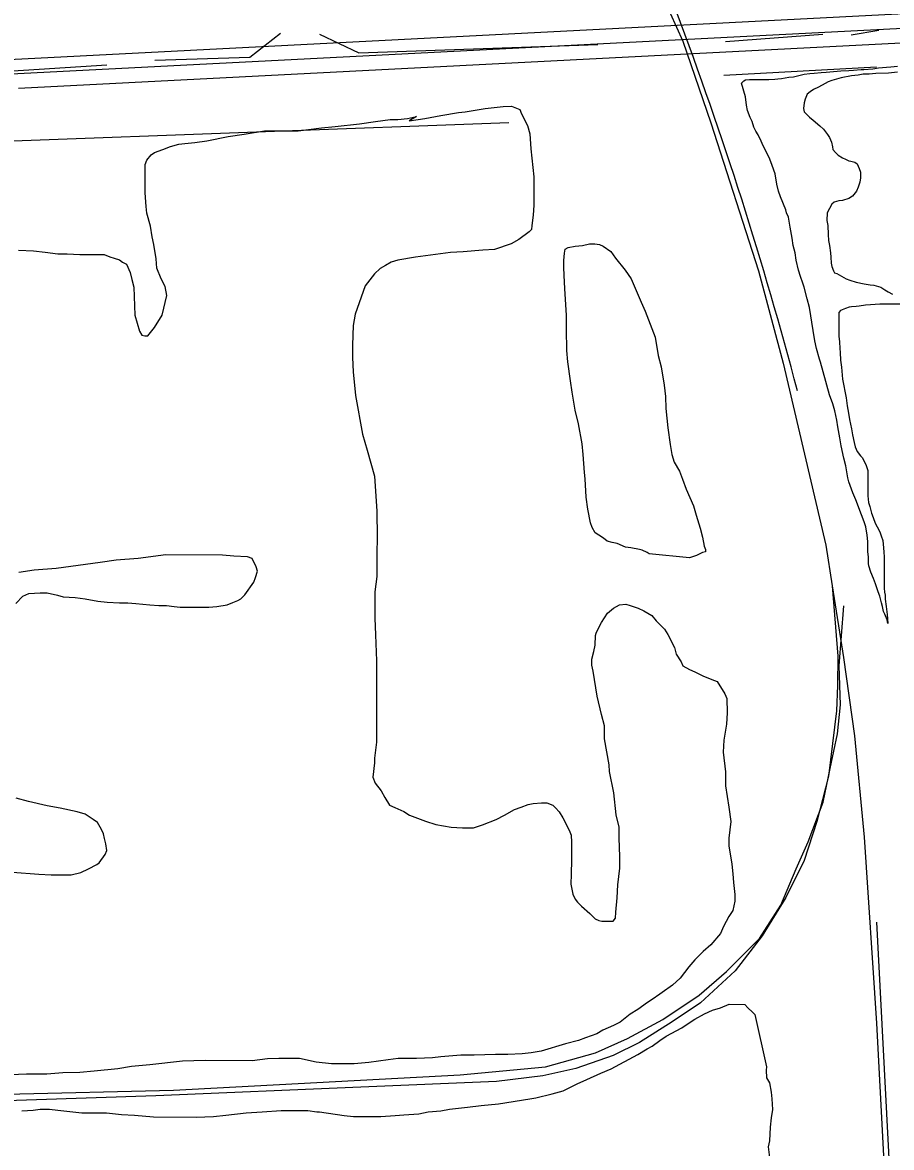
# Model space of a CAD drawing. Extents: x 3313442 to 3351311, y 721974 to 747360.
# Drawn here: x 3328908 to 3329799, y 731298 to 732451 of the extents above; entities that cross this region are included whole.
import ezdxf

# ---------------------------------------------------------------- set-up
doc = ezdxf.new("R2010")
doc.units = 0
for name, color, linetype in [('V-RAIL-TRAK', 7, 'Continuous'), ('V-ROAD-CNTR', 7, 'Continuous'), ('V-SITE-VEGE', 7, 'Continuous'), ('V-TOPO-SHOR', 7, 'Continuous')]:
    doc.layers.add(name, color=color, linetype=linetype)

msp = doc.modelspace()

# ---------------------------------------------------------------- linework, layer by layer
at = {"layer": 'V-RAIL-TRAK'}
for points in [[(3329493.3, 732635.4), (3329515.9, 732584.7), (3329539.4, 732532.7), (3329584.8, 732431.8), (3329613.4, 732348), (3329662.3, 732196.3), (3329687.7, 732101.7), (3329731.4, 731915.3), (3329737.9, 731873.4)], [(3329737.9, 731873.4), (3329743.7, 731801.4), (3329743.3, 731771.2), (3329742.2, 731745.3), (3329734, 731678.5), (3329722.1, 731632), (3329709.1, 731591.8), (3329690.3, 731554.2), (3329665.9, 731514.7), (3329638.5, 731479), (3329603, 731446.2), (3329573.8, 731426.6), (3329540.2, 731405.3), (3329513.3, 731392), (3329474.9, 731378.8), (3329441.3, 731371.1), (3329393.6, 731365.6), (3329254.5, 731359.5), (3329044.4, 731350.9), (3328850.3, 731344.1)], [(3329737.9, 731873.4), (3329749.3, 731800.1), (3329760.7, 731719.6), (3329770.5, 731615.9), (3329783.2, 731425.4), (3329796.5, 731172.6), (3329797.7, 731152.3)]]:
    msp.add_lwpolyline(points, dxfattribs=at)
at = {"layer": 'V-ROAD-CNTR'}
for points in [[(3330623.6, 732501.7), (3328301.3, 732382.4), (3327954.4, 732367.7)], [(3330624.4, 732486.8), (3328302, 732367.4), (3327955, 732352.7)], [(3329921.5, 732435.6), (3328903.7, 732383.3)], [(3328890.8, 731352.3), (3329062.7, 731356.7), (3329356.3, 731372.3), (3329443.9, 731380.5), (3329495.3, 731394.8), (3329528, 731409.4), (3329564.2, 731428.9), (3329601.4, 731453.8), (3329629.4, 731478.3), (3329663.2, 731511.9), (3329685.1, 731546.3), (3329700.8, 731583.4), (3329713.1, 731611), (3329728.6, 731651.8), (3329735.9, 731686.3), (3329743.1, 731721.7), (3329746.2, 731751.6), (3329745.1, 731791.4), (3329749.7, 731853.1)], [(3329958.4, 728187), (3329909.4, 729120.5), (3329783.6, 731528.9)]]:
    msp.add_lwpolyline(points, dxfattribs=at)
msp.add_arc((3325829.9, 731052.2), 4004.7, 14.7709, 20.6278, dxfattribs=at)
at = {"layer": 'V-SITE-VEGE'}
for points in [[(3329780.2, 731881), (3329777.5, 731887.6), (3329775.5, 731893.9), (3329775, 731896.4), (3329775, 731903), (3329774.5, 731908.7), (3329774.5, 731918.9), (3329773.6, 731925.5), (3329772.3, 731934), (3329770.6, 731939), (3329767.9, 731946.4), (3329761.9, 731961.5), (3329759.1, 731968.7), (3329755, 731980.2), (3329753.9, 731984.1), (3329751.7, 731996.4), (3329749.8, 732004.4), (3329747.1, 732017.1), (3329745.5, 732025.3), (3329743.5, 732036.6), (3329742.7, 732043.2), (3329740.5, 732052.8), (3329738.6, 732060), (3329735.1, 732069.3), (3329728.5, 732092.7), (3329725.8, 732102.6), (3329724.9, 732105.9), (3329721.9, 732116.6), (3329720, 732124.6), (3329718.4, 732135.3), (3329714.6, 732158.7), (3329712.1, 732167.8), (3329709.1, 732179.6), (3329707.7, 732183.7), (3329705.2, 732190.6), (3329703.3, 732196.9), (3329700.9, 732207.4), (3329699.8, 732214.8), (3329697.9, 732222.2), (3329696.8, 732229.9), (3329694.9, 732241.2), (3329693, 732251.3), (3329691, 732256), (3329690.2, 732259), (3329684.7, 732272.2), (3329682.8, 732278), (3329681.2, 732285.2), (3329679.3, 732295.9), (3329676.2, 732304.4), (3329673.8, 732310.7), (3329671.3, 732316.5), (3329666.9, 732324.5), (3329665, 732329.2), (3329662, 732335.8), (3329659.5, 732339.6), (3329657.6, 732343.5), (3329655.7, 732349.5), (3329653.8, 732353.7), (3329651, 732360.8), (3329649.9, 732366.3), (3329648.8, 732374.8), (3329644.7, 732388.6), (3329647.2, 732391.3), (3329649.1, 732392.1), (3329653, 732392.4), (3329672.8, 732392.4), (3329679.1, 732392.7), (3329682.1, 732393.2), (3329686, 732393.5), (3329693.4, 732394.8), (3329698.1, 732395.4), (3329700.8, 732395.9), (3329709.1, 732397.8), (3329714.8, 732398.7), (3329719.5, 732398.9), (3329726.4, 732399.7), (3329731.6, 732400), (3329746.7, 732401.4), (3329755, 732401.6), (3329759.7, 732401.9), (3329767.4, 732402.7), (3329770.4, 732402.7), (3329779.4, 732403.5), (3329785.2, 732404.3), (3329793.5, 732405.2), (3329798.1, 732405.4), (3329804.7, 732406)], [(3329804.7, 732399.9), (3329795.7, 732399.1), (3329782.7, 732398.6), (3329775.6, 732398), (3329769.5, 732397.8), (3329764.6, 732397), (3329757.7, 732396.1), (3329747, 732394.2), (3329737.4, 732391.5), (3329733.8, 732390.1), (3329730.5, 732388.5), (3329723.9, 732384.6), (3329718.7, 732382.2), (3329715.1, 732380), (3329712.3, 732377.5), (3329710.1, 732372.3), (3329709, 732368.7), (3329708.5, 732362.9), (3329709, 732359.4), (3329714.5, 732353.9), (3329718.4, 732350.8), (3329725.2, 732345), (3329728.8, 732341.7), (3329732.9, 732336.2), (3329735.1, 732332.9), (3329737, 732328.3), (3329738.1, 732323.6), (3329738.4, 732320.8), (3329741.1, 732317.8), (3329743.9, 732315.1), (3329748.3, 732312.3), (3329751.3, 732310.7)], [(3328903.8, 732217.5), (3328919, 732216.8), (3328931.2, 732215.6), (3328944, 732213.8), (3328953.7, 732213.8), (3328966.5, 732213.1), (3328991.4, 732213.1), (3328997.5, 732210.7), (3329001.8, 732209.4), (3329007.2, 732207.6), (3329010.3, 732205.2), (3329014.5, 732203.3), (3329018.2, 732194.8), (3329020, 732187.5), (3329021.8, 732179.6), (3329023, 732151), (3329027.8, 732134.6), (3329030.3, 732130.3), (3329033.3, 732129.7), (3329036.3, 732129.7), (3329043.1, 732138.2), (3329051, 732151), (3329055.9, 732171), (3329054.1, 732180.2), (3329049.8, 732188.1), (3329045.6, 732199), (3329045, 732208.8), (3329042.5, 732223.4), (3329040.7, 732231.3), (3329038.9, 732242.2), (3329035.3, 732255.6), (3329034.7, 732262.3), (3329033.5, 732276.3), (3329033.5, 732305.5), (3329035.3, 732309.8), (3329039.6, 732315.2), (3329043.3, 732317.7), (3329051.8, 732320.7), (3329059.7, 732323.7), (3329068.2, 732326.2), (3329074.3, 732326.8), (3329084.6, 732328), (3329096.8, 732329.8), (3329118.7, 732334), (3329135.2, 732336.4), (3329155.8, 732340), (3329190.5, 732340), (3329214.2, 732343), (3329228.2, 732344.2), (3329253.2, 732347.2), (3329269.6, 732349.6), (3329284.8, 732351.5), (3329292.7, 732351.4), (3329302.5, 732352.6), (3329311.6, 732354.5), (3329304.3, 732350.2), (3329320.1, 732352.6), (3329336.5, 732355.6), (3329354.8, 732358.7), (3329361.5, 732359.3), (3329376.1, 732361.7), (3329382.2, 732362.9)], [(3329382.2, 732362.9), (3329400.4, 732364.7), (3329409, 732365.3), (3329417.5, 732361.6), (3329419.3, 732357.4), (3329425.4, 732345.2), (3329427.8, 732336.7), (3329429, 732321.5), (3329432, 732292.9), (3329432, 732263.7), (3329431.3, 732253.3), (3329430.1, 732243), (3329429.5, 732238.7), (3329427.1, 732236.3), (3329416.7, 732228.4), (3329408.8, 732224.2), (3329391.7, 732218.1)], [(3329751.3, 732310.7), (3329754.9, 732309), (3329757.1, 732308.7), (3329760.9, 732307.6), (3329763.4, 732306), (3329765.6, 732301.3), (3329766.7, 732297.4), (3329766.7, 732291.7), (3329766.1, 732287.3), (3329764.5, 732282.3), (3329762.8, 732277.9), (3329758.7, 732273), (3329754.8, 732270.5), (3329748.5, 732268.6), (3329744.6, 732268.3), (3329740, 732266.7), (3329737.5, 732264.8), (3329732.8, 732256), (3329732.5, 732248), (3329733.3, 732243), (3329733.6, 732233.7), (3329734.2, 732227.4), (3329735.2, 732222.4), (3329736.1, 732215), (3329736.3, 732210.3), (3329736.9, 732204.3), (3329737.4, 732200.7), (3329739.1, 732196.3), (3329740.2, 732194.4), (3329742.6, 732193.6), (3329747.3, 732190.8), (3329752.2, 732188.3), (3329755.8, 732186.7), (3329762.4, 732184.7), (3329770.7, 732183.1), (3329776.7, 732182), (3329780.6, 732181.7), (3329787.7, 732179.5), (3329791.8, 732177), (3329795.1, 732174.8), (3329799.8, 732172.6)], [(3329391.7, 732218.1), (3329379.6, 732217.5), (3329359.5, 732215.7), (3329346.7, 732215.1), (3329310.8, 732210.3), (3329292.6, 732207.3), (3329285.9, 732205.4), (3329279.8, 732201.8), (3329274.3, 732198.8), (3329268.8, 732193.3), (3329259.1, 732181.1), (3329248.7, 732151.9), (3329246.9, 732140.4), (3329246.2, 732120.3), (3329246.2, 732107.5), (3329246.8, 732092.9), (3329249.2, 732068.6), (3329256.5, 732029), (3329261.3, 732012.6), (3329268.6, 731985.8), (3329271, 731949.9), (3329271.5, 731923.2), (3329270.9, 731906.7), (3329270.9, 731883), (3329269, 731867.2), (3329269, 731840.4), (3329269.6, 731823.4), (3329270.8, 731796.6), (3329270.7, 731713.3), (3329268.8, 731696.9), (3329268.8, 731692), (3329267, 731677.4), (3329269.4, 731671.3), (3329275.5, 731663.4), (3329279.1, 731656.7), (3329284, 731648.8), (3329289.5, 731646.3), (3329298.6, 731642.1), (3329304.7, 731638.4), (3329321.1, 731632.3), (3329331.4, 731628.7), (3329347.2, 731626.2), (3329358.8, 731625.6), (3329370.3, 731625.6), (3329379.5, 731628.6), (3329393.5, 731634), (3329402, 731638.3), (3329412.3, 731644.4), (3329419, 731646.8), (3329426.3, 731649.2), (3329431.2, 731650.4), (3329439.7, 731651), (3329445.2, 731651), (3329451.3, 731648.6), (3329454.3, 731646.1), (3329458, 731641.9), (3329461.6, 731635.8), (3329468.3, 731623), (3329470.1, 731618.1), (3329470.7, 731610.8), (3329470.7, 731592.6), (3329470.1, 731578), (3329470, 731567.6), (3329471.9, 731557.3), (3329474.3, 731552.4), (3329476.7, 731549.4), (3329481, 731545.1), (3329489.5, 731537.8), (3329494.9, 731532.3), (3329498.6, 731530.5), (3329501.6, 731529.9), (3329513.2, 731529.9), (3329515.6, 731532.9), (3329516.2, 731539), (3329517.5, 731553.6), (3329518.1, 731567), (3329520, 731584), (3329520, 731596.2), (3329519.4, 731615), (3329519.4, 731626), (3329516.4, 731638.8), (3329514, 731661.3), (3329509.7, 731683.2), (3329509.1, 731689.9), (3329504.3, 731716.7), (3329504.3, 731730), (3329501.3, 731741.6), (3329497, 731760.5), (3329492.8, 731786), (3329491.6, 731792.1), (3329491.6, 731798.2), (3329493.5, 731806.1), (3329494.7, 731812.8), (3329495.3, 731822.5), (3329495.9, 731825), (3329499, 731831.6), (3329501.4, 731835.9), (3329507.5, 731845.6), (3329513.6, 731850.5), (3329519.7, 731854.1), (3329526.4, 731854.7)], [(3329816.5, 732162.1), (3329786.6, 732162.2), (3329777.2, 732161.4), (3329772, 732161.1), (3329765.4, 732160.3), (3329762.4, 732159.7), (3329757.7, 732159.5), (3329755.2, 732159.2), (3329751.4, 732157.8), (3329746.4, 732155.6), (3329744.5, 732153.7), (3329744.5, 732141), (3329744.8, 732129.5), (3329745.3, 732123.7), (3329745.6, 732116.6), (3329746.1, 732112.5), (3329746.4, 732104.8), (3329747.2, 732097.6), (3329748.3, 732085.5), (3329752.1, 732066.3), (3329753.2, 732058), (3329754.6, 732050.6), (3329755.6, 732044), (3329757.6, 732034.4), (3329758.7, 732028.3), (3329760.3, 732020.3), (3329761.4, 732016), (3329763.3, 732011.3), (3329766.9, 732006.6), (3329768.8, 732004.7), (3329772.6, 731997), (3329774.3, 731991.7), (3329774.5, 731986.5), (3329774.5, 731965.9), (3329775.1, 731958.8), (3329776.4, 731954.9), (3329778.1, 731948), (3329779.7, 731943.6), (3329781.9, 731937.9), (3329783.8, 731934), (3329786.8, 731928.8), (3329788.2, 731924.9), (3329789.6, 731920), (3329790.1, 731916.1), (3329790.9, 731908.2), (3329791.2, 731902.9), (3329791.2, 731871), (3329791.4, 731866.9), (3329792, 731863.9), (3329792.3, 731860), (3329793.1, 731852.4), (3329794.2, 731844.1), (3329795, 731835), (3329794.2, 731838.6), (3329791.7, 731844.4), (3329790.3, 731847.1), (3329789.5, 731852.4), (3329788.4, 731856.2), (3329786.8, 731862.8), (3329784.8, 731867.5), (3329782.1, 731875.7), (3329780.2, 731881)], [(3328901, 731855.5), (3328908.3, 731862.8), (3328914.4, 731865.8), (3328925.9, 731866.4), (3328933.2, 731866.4), (3328943.6, 731863.9), (3328949.6, 731862.1), (3328961.8, 731861.5), (3328972.1, 731860.3), (3328984.9, 731857.8), (3328994.6, 731856.6), (3329007.4, 731856), (3329015.9, 731856), (3329023.9, 731855.3), (3329038.5, 731854.1), (3329047.6, 731853.5), (3329055.5, 731853.5), (3329063.4, 731852.2), (3329069.5, 731851.6), (3329098.7, 731851.6), (3329107.2, 731852.2), (3329117.5, 731854), (3329123.6, 731856.4), (3329128.5, 731858.3), (3329131.5, 731860.1), (3329135.8, 731864.3), (3329144.9, 731877.1), (3329146.8, 731882), (3329148.6, 731888.6), (3329147.4, 731892.9), (3329143.1, 731901.4), (3329138.3, 731903.3), (3329124.3, 731903.9), (3329112.7, 731905.1), (3329054.9, 731905.2), (3329026.3, 731901.6), (3329003.8, 731899.8)], [(3329003.8, 731899.8), (3328987.4, 731897.4), (3328942.4, 731891.3), (3328919.9, 731889.5), (3328904, 731887.1)], [(3329526.4, 731854.7), (3329530.6, 731853.5), (3329539.1, 731850.5), (3329544.6, 731848), (3329553.1, 731843.1), (3329557.4, 731837.7), (3329565.9, 731829.1), (3329569.5, 731823.7), (3329576.2, 731810.3), (3329578, 731803.6), (3329582.9, 731795.6), (3329584.7, 731791.4), (3329591.4, 731787.7), (3329596.9, 731785.3), (3329606, 731781), (3329612.1, 731778.6), (3329614.5, 731777.4), (3329620, 731775.5), (3329627.9, 731762.7), (3329629.7, 731757.9), (3329630.3, 731743.3), (3329629.6, 731731.7), (3329626.6, 731715.3), (3329626, 731703.1), (3329628.4, 731683), (3329628.4, 731668.4), (3329632, 731646.5), (3329633.8, 731631.9), (3329631.9, 731614.9), (3329631.9, 731607), (3329634.9, 731588.1), (3329636.1, 731578.4), (3329636.7, 731569.3), (3329637.9, 731557.1), (3329637.9, 731550.4), (3329636.1, 731540.7), (3329631.8, 731534.6), (3329626.3, 731524.3), (3329623.3, 731517), (3329613.5, 731505.4), (3329605.6, 731498.7), (3329597.1, 731490.2), (3329591, 731482.9), (3329581.9, 731471.4), (3329574, 731464.1), (3329563.6, 731456.8), (3329561.2, 731455), (3329553.3, 731449.5), (3329548.4, 731446.5), (3329538.6, 731439.2), (3329530.7, 731434.3), (3329520.4, 731426.4), (3329513.7, 731422.8), (3329502.7, 731417.9), (3329496.6, 731414.3), (3329485.1, 731410.1), (3329477.8, 731407.6), (3329464.4, 731404), (3329439.4, 731396.7), (3329429.1, 731394.9), (3329420, 731393.7), (3329405.4, 731393.1), (3329392.6, 731393.1), (3329370.7, 731392.6), (3329357.3, 731392.6), (3329336.6, 731390.8), (3329328.1, 731389.6), (3329311.7, 731389), (3329292.8, 731389), (3329282.5, 731387.8), (3329263, 731384.8), (3329247.8, 731383.6), (3329224.7, 731383.6), (3329208.8, 731385.4), (3329191.8, 731389.1), (3329170.5, 731389.1), (3329159, 731388.6), (3329143.1, 731386.7), (3329095.1, 731386.8), (3329072, 731386.2), (3329038.5, 731382.6), (3329019.6, 731380.8), (3329005.6, 731378.4), (3328981.3, 731376), (3328966.7, 731374.8), (3328949, 731374.2), (3328932.6, 731373), (3328911.9, 731373), (3328895.5, 731372.4)], [(3328897.6, 731579.9), (3328924.4, 731578), (3328937.1, 731577.4), (3328957.8, 731577.4), (3328967.5, 731579.8), (3328975.5, 731583.5), (3328984, 731587.7), (3328986.4, 731589.5), (3328992.5, 731598), (3328994.3, 731602.3), (3328993.1, 731609), (3328991.9, 731614.5), (3328990.7, 731619.3), (3328988.9, 731623.6), (3328984.6, 731630.9), (3328980.4, 731633.9), (3328971.9, 731639.4), (3328964, 731641.9), (3328946.3, 731645.5), (3328933, 731648), (3328914.1, 731652.3), (3328901.3, 731655.9)], [(3328907, 731335.3), (3328918.6, 731335.9), (3328925.9, 731337.1), (3328935.6, 731337.1), (3328944.1, 731335.9), (3328968.5, 731333.4), (3328994, 731333.4), (3329009.2, 731331.5), (3329022.6, 731330.9), (3329042.1, 731329.1), (3329085.9, 731329), (3329103.5, 731329.6), (3329116.3, 731330.8), (3329137, 731333.2), (3329153.4, 731334.4), (3329172.9, 731335.6), (3329200.3, 731335.6), (3329209.4, 731334.3), (3329212.4, 731334.3), (3329237.4, 731330.7), (3329247.1, 731329.4), (3329275.1, 731329.4), (3329289.7, 731330.6), (3329298.8, 731331.2), (3329314, 731332.4), (3329323.8, 731334.2), (3329336.5, 731335.4), (3329345.7, 731337.2), (3329363.9, 731339), (3329377.9, 731340.8), (3329395.6, 731342.6), (3329427.8, 731347.5), (3329433.9, 731348.7), (3329450.9, 731352.9), (3329461.9, 731355.9), (3329476.5, 731363.2), (3329486.2, 731367.5), (3329500.8, 731374.1), (3329511.2, 731378.4), (3329538.6, 731393), (3329548.3, 731399), (3329553.2, 731401.5), (3329561.1, 731407.5), (3329567.8, 731411.8), (3329583.6, 731420.3), (3329592.2, 731426.4), (3329597, 731429.4), (3329606.8, 731434.9), (3329615.3, 731438.5), (3329623.2, 731440.9), (3329632.3, 731444.6), (3329648.2, 731444.5), (3329651.2, 731440.9), (3329656.1, 731436.6), (3329658.5, 731434.2), (3329670.6, 731380.6), (3329670, 731377), (3329670.6, 731369.1), (3329673.6, 731364.2), (3329675.4, 731354.5), (3329676, 731347.8), (3329676.6, 731336.8), (3329675.4, 731328.3), (3329674.2, 731318.6), (3329673.5, 731304.6), (3329672.3, 731298.5), (3329673.5, 731287.5)]]:
    msp.add_lwpolyline(points, dxfattribs=at)
msp.add_lwpolyline([(3329550.2, 731906.4), (3329548.3, 731907.6), (3329542.9, 731910.1), (3329540.4, 731910.7), (3329531.3, 731912.5), (3329525.8, 731913.1), (3329517.3, 731916.8), (3329512.4, 731918), (3329507, 731919.2), (3329503.3, 731922.3), (3329498.5, 731925.3), (3329494.8, 731927.8), (3329491.8, 731933.3), (3329490, 731938.1), (3329487.5, 731952.1), (3329485.7, 731964.3), (3329484.5, 731983.1), (3329483.9, 731989.8), (3329482.7, 732008.1), (3329481.5, 732019), (3329477.9, 732039.7), (3329474.3, 732053.7), (3329471.3, 732072), (3329469.5, 732083.5), (3329467, 732103), (3329465.8, 732114.6), (3329465.3, 732136.5), (3329465.3, 732151.1), (3329464.1, 732172.4), (3329463.5, 732184.5), (3329462.9, 732199.8), (3329462.9, 732207.1), (3329463.5, 732214.4), (3329464.1, 732218.6), (3329467.2, 732220.4), (3329474.5, 732221.6), (3329481.8, 732222.2), (3329489.1, 732224.1), (3329494.6, 732224), (3329499.4, 732223.4), (3329503.1, 732221.6), (3329511, 732216.1), (3329515.8, 732209.4), (3329525.6, 732197.2), (3329531.6, 732188.1), (3329541.9, 732164.4), (3329546.2, 732155.2), (3329556.5, 732128.5), (3329559.5, 732109.6), (3329562.6, 732098), (3329565.6, 732079.2), (3329566.8, 732067.6), (3329567.4, 732055.4), (3329569.2, 732035.4), (3329571.6, 732018.3), (3329573.4, 732008), (3329575.8, 732000.1), (3329581.3, 731990.9), (3329584.3, 731983), (3329588, 731972.7), (3329595.8, 731955.6), (3329598.3, 731945.9), (3329602.5, 731932.5), (3329604.9, 731923.4), (3329606.7, 731914.3), (3329608, 731910.6), (3329608, 731908.2), (3329604.9, 731907.6), (3329598.8, 731904.5), (3329591.5, 731902.1)], close=True, dxfattribs=at)
at = {"layer": 'V-TOPO-SHOR'}
for p, q in [((3329628.6, 732431.5), (3329728.4, 732438.8)), ((3329757.3, 732438.4), (3329785.7, 732443.1)), ((3328816.3, 732396.3), (3328994.2, 732407.7)), ((3329783.3, 732405), (3329626.9, 732396.6)), ((3328889.1, 732329.4), (3329406.5, 732348.3))]:
    msp.add_line(p, q, dxfattribs=at)
for points in [[(3329043.6, 732412.3), (3329140.8, 732415.3), (3329172.3, 732440.1)], [(3329212.2, 732438.8), (3329252.7, 732419.7), (3329497.6, 732428.4)]]:
    msp.add_lwpolyline(points, dxfattribs=at)

doc.saveas('drawing.dxf')
